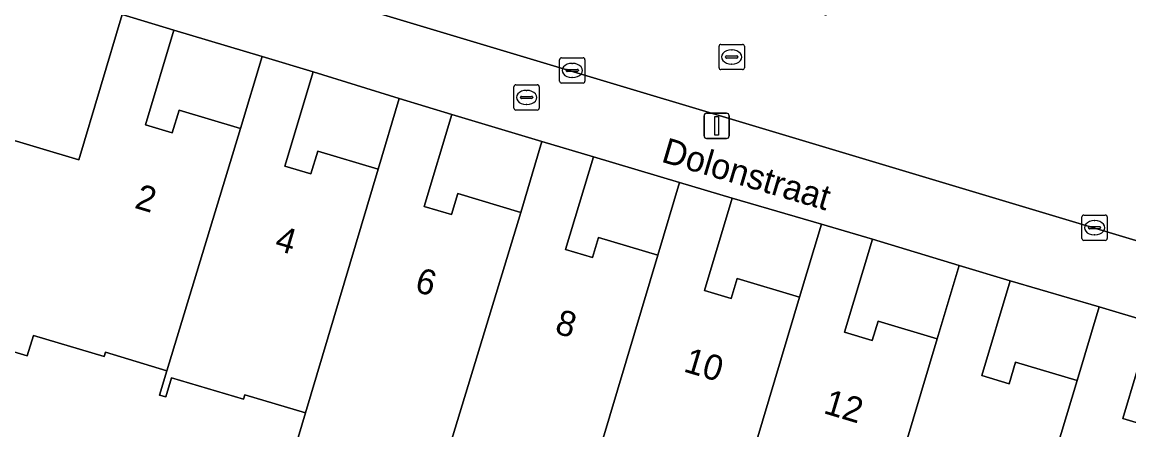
# Model space of a CAD drawing. Extents: x 162184 to 163154, y 385507 to 386516.
# Drawn here: x 162586.74 to 162630.58, y 386144.07 to 386160.22 of the extents above; entities that cross this region are included whole.
import ezdxf

# ---------------------------------------------------------------- set-up
doc = ezdxf.new("R2010")
doc.units = 0
for name, color, linetype in [('IMGEO_Brandkraan', 7, 'Continuous'), ('IMGEO_Erf', 7, 'Continuous'), ('IMGEO_Kolk', 7, 'Continuous'), ('IMGEO_Lichtmast', 7, 'Continuous'), ('IMGEO_Openbare_ruimte_label', 7, 'Continuous'), ('IMGEO_Pand', 7, 'Continuous'), ('IMGEO_Pand_nummerreeks', 7, 'Continuous'), ('IMGEO_Rijbaan_lokaal_open', 7, 'Continuous'), ('IMGEO_Rioolput', 7, 'Continuous'), ('IMGEO_Voetpad_open', 7, 'Continuous')]:
    doc.layers.add(name, color=color, linetype=linetype)

msp = doc.modelspace()

# ---------------------------------------------------------------- linework, layer by layer
at = {"layer": 'IMGEO_Brandkraan'}
for p, q in [((162606.222, 386156.812), (162606.222, 386157.664)), ((162606.297, 386157.738), (162607.149, 386157.738)), ((162607.223, 386157.664), (162607.223, 386156.812)), ((162606.481, 386157.232), (162606.481, 386157.244)), ((162606.919, 386157.195), (162606.521, 386157.195)), ((162606.524, 386157.281), (162606.922, 386157.281)), ((162606.71, 386157.518), (162606.735, 386157.518)), ((162606.965, 386157.244), (162606.965, 386157.232)), ((162607.149, 386156.738), (162606.297, 386156.738)), ((162606.733, 386156.958), (162606.708, 386156.958))]:
    msp.add_line(p, q, dxfattribs=at)
for points in [[(162606.222, 386156.812), (162606.222, 386157.664)], [(162606.297, 386157.738), (162607.149, 386157.738)], [(162607.223, 386157.664), (162607.223, 386156.812)], [(162607.149, 386156.738), (162606.297, 386156.738)]]:
    msp.add_lwpolyline(points, dxfattribs=at)
for centre, radius, start, end in [((162606.299, 386157.662), 0.0765, 91.552, 178.448), ((162606.299, 386157.662), 0.0765, 91.552, 178.448), ((162607.147, 386157.662), 0.0765, 1.552, 88.448), ((162607.147, 386157.662), 0.0765, 1.552, 88.448), ((162606.521, 386157.241), 0.0403, 85.8775, 175.7526), ((162606.518, 386157.231), 0.0366, 178.938, 274.7102), ((162606.922, 386157.238), 0.043, 264.8664, 352.4533), ((162606.926, 386157.243), 0.0386, 1.7309, 96.639), ((162606.299, 386156.814), 0.0765, 181.552, 268.448), ((162606.299, 386156.814), 0.0765, 181.552, 268.448), ((162607.147, 386156.814), 0.0765, 271.552, 358.448), ((162607.147, 386156.814), 0.0765, 271.552, 358.448)]:
    msp.add_arc(centre, radius, start, end, dxfattribs=at)
for centre, major_axis, ratio, start_param, end_param in [((162606.709, 386157.238), (-0.387, 0.002), 0.722429, 4.712389, 7.853982), ((162606.734, 386157.238), (-0.39, 0.002), 0.717154, 1.570796, 4.712389)]:
    msp.add_ellipse(centre, major_axis=major_axis, ratio=ratio, start_param=start_param, end_param=end_param, dxfattribs=at)
at = {"layer": 'IMGEO_Erf'}
for points in [[(162585.757, 386155.735), (162588.987, 386154.769), (162590.707, 386160.519), (162588.616, 386161.113), (162588.349, 386161.176), (162588.077, 386161.216), (162587.803, 386161.23), (162587.528, 386161.221), (162587.255, 386161.186), (162586.987, 386161.128), (162586.725, 386161.046)], [(162597.674, 386143.772), (162597.966, 386144.748), (162595.566, 386145.467), (162595.511, 386145.284), (162592.655, 386146.139), (162592.428, 386145.38), (162592.187, 386145.452), (162592.476, 386146.417), (162590.04, 386147.146), (162589.989, 386146.977), (162587.185, 386147.816), (162586.941, 386146.999), (162583.455, 386148.042)]]:
    msp.add_lwpolyline(points, dxfattribs=at)
for points in [[(162592.748, 386159.908), (162591.625, 386156.156), (162592.689, 386155.838), (162592.958, 386156.737), (162595.385, 386156.011), (162596.249, 386158.862)], [(162598.271, 386158.257), (162597.151, 386154.515), (162598.178, 386154.208), (162598.449, 386155.114), (162600.838, 386154.399), (162601.673, 386157.192)], [(162603.759, 386156.568), (162602.669, 386152.926), (162603.747, 386152.603), (162603.995, 386153.433), (162606.489, 386152.686), (162607.331, 386155.499)], [(162609.368, 386154.889), (162608.271, 386151.221), (162609.337, 386150.902), (162609.574, 386151.693), (162611.925, 386150.99), (162612.787, 386153.87)], [(162614.864, 386153.248), (162613.77, 386149.592), (162614.826, 386149.276), (162615.062, 386150.066), (162617.538, 386149.325), (162618.406, 386152.225)], [(162620.424, 386151.621), (162619.322, 386147.938), (162620.418, 386147.61), (162620.649, 386148.383), (162622.99, 386147.683), (162623.859, 386150.584)], [(162625.885, 386149.978), (162624.762, 386146.222), (162625.837, 386145.9), (162626.092, 386146.753), (162628.53, 386146.024), (162629.407, 386148.951)], [(162631.478, 386148.332), (162630.338, 386144.52), (162631.36, 386144.214), (162631.627, 386145.106), (162633.97, 386144.405), (162634.834, 386147.292)]]:
    msp.add_lwpolyline(points, close=True, dxfattribs=at)
at = {"layer": 'IMGEO_Kolk'}
for p, q in [((162608.032, 386157.882), (162608.032, 386158.734)), ((162608.107, 386158.808), (162608.959, 386158.808)), ((162608.52, 386158.588), (162608.545, 386158.588)), ((162609.033, 386158.734), (162609.033, 386157.882)), ((162608.291, 386158.302), (162608.291, 386158.314)), ((162608.729, 386158.265), (162608.331, 386158.265)), ((162608.334, 386158.351), (162608.732, 386158.351)), ((162608.543, 386158.028), (162608.518, 386158.028)), ((162608.775, 386158.314), (162608.775, 386158.302)), ((162608.959, 386157.808), (162608.107, 386157.808)), ((162628.722, 386151.653), (162628.722, 386152.505)), ((162628.797, 386152.579), (162629.649, 386152.579)), ((162629.21, 386152.359), (162629.235, 386152.359)), ((162629.723, 386152.505), (162629.723, 386151.653)), ((162628.981, 386152.073), (162628.981, 386152.085)), ((162629.419, 386152.036), (162629.021, 386152.036)), ((162629.024, 386152.122), (162629.422, 386152.122)), ((162629.465, 386152.085), (162629.465, 386152.073)), ((162629.649, 386151.579), (162628.797, 386151.579)), ((162629.233, 386151.799), (162629.208, 386151.799))]:
    msp.add_line(p, q, dxfattribs=at)
for points in [[(162608.032, 386157.882), (162608.032, 386158.734)], [(162608.107, 386158.808), (162608.959, 386158.808)], [(162609.033, 386158.734), (162609.033, 386157.882)], [(162608.959, 386157.808), (162608.107, 386157.808)], [(162628.722, 386151.653), (162628.722, 386152.505)], [(162628.797, 386152.579), (162629.649, 386152.579)], [(162629.723, 386152.505), (162629.723, 386151.653)], [(162629.649, 386151.579), (162628.797, 386151.579)]]:
    msp.add_lwpolyline(points, dxfattribs=at)
for centre, radius, start, end in [((162608.109, 386158.732), 0.0765, 91.552, 178.448), ((162608.109, 386158.732), 0.0765, 91.552, 178.448), ((162608.957, 386158.732), 0.0765, 1.552, 88.448), ((162608.957, 386158.732), 0.0765, 1.552, 88.448), ((162608.331, 386158.311), 0.0403, 85.8775, 175.7526), ((162608.328, 386158.301), 0.0366, 178.938, 274.7102), ((162608.732, 386158.308), 0.043, 264.8664, 352.4533), ((162608.736, 386158.313), 0.0386, 1.7309, 96.639), ((162608.109, 386157.884), 0.0765, 181.552, 268.448), ((162608.109, 386157.884), 0.0765, 181.552, 268.448), ((162608.957, 386157.884), 0.0765, 271.552, 358.448), ((162608.957, 386157.884), 0.0765, 271.552, 358.448), ((162628.799, 386152.503), 0.0765, 91.552, 178.448), ((162628.799, 386152.503), 0.0765, 91.552, 178.448), ((162629.647, 386152.503), 0.0765, 1.552, 88.448), ((162629.647, 386152.503), 0.0765, 1.552, 88.448), ((162629.021, 386152.082), 0.0403, 85.8775, 175.7526), ((162629.018, 386152.072), 0.0366, 178.938, 274.7102), ((162629.422, 386152.079), 0.043, 264.8664, 352.4533), ((162629.426, 386152.084), 0.0386, 1.7309, 96.639), ((162628.799, 386151.655), 0.0765, 181.552, 268.448), ((162628.799, 386151.655), 0.0765, 181.552, 268.448), ((162629.647, 386151.655), 0.0765, 271.552, 358.448), ((162629.647, 386151.655), 0.0765, 271.552, 358.448)]:
    msp.add_arc(centre, radius, start, end, dxfattribs=at)
for centre, major_axis, ratio, start_param, end_param in [((162608.519, 386158.308), (-0.387, 0.002), 0.722429, 4.712389, 7.853982), ((162608.544, 386158.308), (-0.39, 0.002), 0.717154, 1.570796, 4.712389), ((162629.209, 386152.079), (-0.387, 0.002), 0.722429, 4.712389, 7.853982), ((162629.234, 386152.079), (-0.39, 0.002), 0.717154, 1.570796, 4.712389)]:
    msp.add_ellipse(centre, major_axis=major_axis, ratio=ratio, start_param=start_param, end_param=end_param, dxfattribs=at)
at = {"layer": 'IMGEO_Lichtmast'}
for p, q in [((162613.755, 386155.714), (162613.755, 386156.514)), ((162613.755, 386156.514), (162613.755, 386155.714)), ((162613.855, 386156.614), (162614.645, 386156.614)), ((162614.645, 386156.614), (162613.855, 386156.614)), ((162614.745, 386156.514), (162614.745, 386155.714)), ((162614.745, 386155.714), (162614.745, 386156.514)), ((162614.645, 386155.614), (162613.855, 386155.614)), ((162613.855, 386155.614), (162614.645, 386155.614))]:
    msp.add_line(p, q, dxfattribs=at)
msp.add_lwpolyline([(162614.175, 386156.489), (162614.325, 386156.489), (162614.325, 386155.739), (162614.175, 386155.739), (162614.175, 386156.489)], dxfattribs=at)
for centre, start, end in [((162613.855, 386156.514), 90, 180), ((162613.855, 386156.514), 90, 180), ((162614.645, 386156.514), 0, 90), ((162614.645, 386156.514), 360, 90), ((162613.855, 386155.714), 180, 270), ((162613.855, 386155.714), 180, 270), ((162614.645, 386155.714), 270, 0), ((162614.645, 386155.714), 270, 0)]:
    msp.add_arc(centre, 0.1, start, end, dxfattribs=at)
at = {"layer": 'IMGEO_Pand'}
for points in [[(162590.707, 386160.519), (162588.987, 386154.769), (162585.757, 386155.735), (162583.455, 386148.042), (162586.941, 386146.999), (162587.185, 386147.816), (162589.989, 386146.977), (162590.04, 386147.146), (162592.476, 386146.417), (162595.385, 386156.011), (162592.958, 386156.737), (162592.689, 386155.838), (162591.625, 386156.156), (162592.748, 386159.908)], [(162596.249, 386158.862), (162595.385, 386156.011), (162592.476, 386146.417), (162592.187, 386145.452), (162592.428, 386145.38), (162592.655, 386146.139), (162595.511, 386145.284), (162595.566, 386145.467), (162597.966, 386144.748), (162600.838, 386154.399), (162598.449, 386155.114), (162598.178, 386154.208), (162597.151, 386154.515), (162598.271, 386158.257)], [(162606.489, 386152.686), (162603.995, 386153.433), (162603.747, 386152.603), (162602.669, 386152.926), (162603.759, 386156.568), (162601.673, 386157.192), (162600.838, 386154.399), (162597.966, 386144.748), (162597.674, 386143.772), (162597.158, 386142.048), (162602.758, 386140.414), (162603.523, 386142.93)], [(162611.925, 386150.99), (162609.574, 386151.693), (162609.337, 386150.902), (162608.271, 386151.221), (162609.368, 386154.889), (162607.331, 386155.499), (162606.489, 386152.686), (162603.523, 386142.93), (162603.777, 386142.862), (162609.072, 386141.447)], [(162617.538, 386149.325), (162615.062, 386150.066), (162614.826, 386149.276), (162613.77, 386149.592), (162614.864, 386153.248), (162612.787, 386153.87), (162611.925, 386150.99), (162609.072, 386141.447), (162608.799, 386140.534), (162608.303, 386138.805), (162613.885, 386137.109), (162614.401, 386138.833), (162614.869, 386140.397)], [(162622.99, 386147.683), (162620.649, 386148.383), (162620.418, 386147.61), (162619.322, 386147.938), (162620.424, 386151.621), (162618.406, 386152.225), (162617.538, 386149.325), (162614.869, 386140.397), (162614.401, 386138.833), (162613.885, 386137.109), (162613.834, 386136.938), (162619.333, 386135.467), (162619.86, 386137.229), (162620.132, 386138.136)], [(162623.859, 386150.584), (162622.99, 386147.683), (162620.132, 386138.136), (162619.86, 386137.229), (162620.131, 386137.148), (162620.351, 386137.884), (162623.189, 386137.035), (162623.244, 386137.217), (162625.656, 386136.495), (162628.53, 386146.024), (162626.092, 386146.753), (162625.837, 386145.9), (162624.762, 386146.222), (162625.885, 386149.978)], [(162633.97, 386144.405), (162631.627, 386145.106), (162631.36, 386144.214), (162630.338, 386144.52), (162631.478, 386148.332), (162629.407, 386148.951), (162628.53, 386146.024), (162625.656, 386136.495), (162624.894, 386133.97), (162630.604, 386132.261), (162631.053, 386133.759), (162631.099, 386133.913), (162631.311, 386134.621), (162631.052, 386134.699), (162631.097, 386134.851), (162631.2, 386135.192)]]:
    msp.add_lwpolyline(points, close=True, dxfattribs=at)
at = {"layer": 'IMGEO_Rijbaan_lokaal_open'}
msp.add_lwpolyline([(162618.598, 386160.486), (162615.964, 386161.394), (162587.82, 386169.744), (162586.348, 386164.94), (162588.304, 386164.352), (162591.943, 386163.26), (162632.571, 386151.052), (162633.772, 386155.112), (162634.648, 386158.043)], dxfattribs=at)
at = {"layer": 'IMGEO_Rioolput'}
for p, q in [((162614.424, 386159.34), (162615.276, 386159.34)), ((162614.349, 386158.414), (162614.349, 386159.266)), ((162614.837, 386159.12), (162614.862, 386159.12)), ((162615.35, 386159.266), (162615.35, 386158.414)), ((162614.608, 386158.834), (162614.608, 386158.846)), ((162615.046, 386158.797), (162614.648, 386158.797)), ((162614.651, 386158.883), (162615.049, 386158.883)), ((162614.86, 386158.56), (162614.835, 386158.56)), ((162615.092, 386158.846), (162615.092, 386158.834)), ((162615.276, 386158.34), (162614.424, 386158.34))]:
    msp.add_line(p, q, dxfattribs=at)
for points in [[(162614.424, 386159.34), (162615.276, 386159.34)], [(162614.349, 386158.414), (162614.349, 386159.266)], [(162615.35, 386159.266), (162615.35, 386158.414)], [(162615.276, 386158.34), (162614.424, 386158.34)]]:
    msp.add_lwpolyline(points, dxfattribs=at)
for centre, radius, start, end in [((162614.426, 386159.264), 0.0765, 91.552, 178.448), ((162614.426, 386159.264), 0.0765, 91.552, 178.448), ((162615.274, 386159.264), 0.0765, 1.552, 88.448), ((162615.274, 386159.264), 0.0765, 1.552, 88.448), ((162614.648, 386158.843), 0.0403, 85.8775, 175.7526), ((162614.645, 386158.833), 0.0366, 178.938, 274.7102), ((162615.049, 386158.84), 0.043, 264.8664, 352.4533), ((162615.053, 386158.845), 0.0386, 1.7309, 96.639), ((162614.426, 386158.416), 0.0765, 181.552, 268.448), ((162614.426, 386158.416), 0.0765, 181.552, 268.448), ((162615.274, 386158.416), 0.0765, 271.552, 358.448), ((162615.274, 386158.416), 0.0765, 271.552, 358.448)]:
    msp.add_arc(centre, radius, start, end, dxfattribs=at)
for centre, major_axis, ratio, start_param, end_param in [((162614.836, 386158.84), (-0.387, 0.002), 0.722429, 4.712389, 7.853982), ((162614.861, 386158.84), (-0.39, 0.002), 0.717154, 1.570796, 4.712389)]:
    msp.add_ellipse(centre, major_axis=major_axis, ratio=ratio, start_param=start_param, end_param=end_param, dxfattribs=at)
at = {"layer": 'IMGEO_Voetpad_open'}
for points in [[(162658.661, 386143.432), (162651.867, 386145.371), (162651.754, 386145.414), (162643.615, 386147.77), (162643.5, 386147.799), (162636.564, 386149.884), (162632.571, 386151.052), (162591.943, 386163.26), (162591.8, 386162.782), (162588.161, 386163.875), (162588.304, 386164.352), (162586.348, 386164.94)], [(162586.725, 386161.046), (162586.987, 386161.128), (162587.255, 386161.186), (162587.528, 386161.221), (162587.803, 386161.23), (162588.077, 386161.216), (162588.349, 386161.176), (162588.616, 386161.113), (162590.707, 386160.519), (162592.748, 386159.908), (162596.249, 386158.862), (162598.271, 386158.257), (162601.673, 386157.192), (162603.759, 386156.568), (162607.331, 386155.499), (162609.368, 386154.889), (162612.787, 386153.87), (162614.864, 386153.248), (162618.406, 386152.225), (162620.424, 386151.621), (162623.859, 386150.584), (162625.885, 386149.978), (162629.407, 386148.951), (162631.478, 386148.332)]]:
    msp.add_lwpolyline(points, dxfattribs=at)

# ---------------------------------------------------------------- texts
at = {"layer": 'IMGEO_Openbare_ruimte_label'}
msp.add_text('Dolonstraat', height=1, rotation=343.5038, dxfattribs=at).set_placement((162612.02, 386154.701))
at = {"layer": 'IMGEO_Pand_nummerreeks'}
for s, rotation, p in [('2', 343.4104, (162591.154, 386152.874)), ('4', 343.4104, (162596.702, 386151.22)), ('6', 343.4129, (162602.249, 386149.568)), ('8', 343.4129, (162607.799, 386147.915)), ('10', 343.4129, (162612.902, 386146.395)), ('12', 343.4129, (162618.442, 386144.745))]:
    msp.add_text(s, height=1, rotation=rotation, dxfattribs=at).set_placement(p)

doc.saveas('drawing.dxf')
